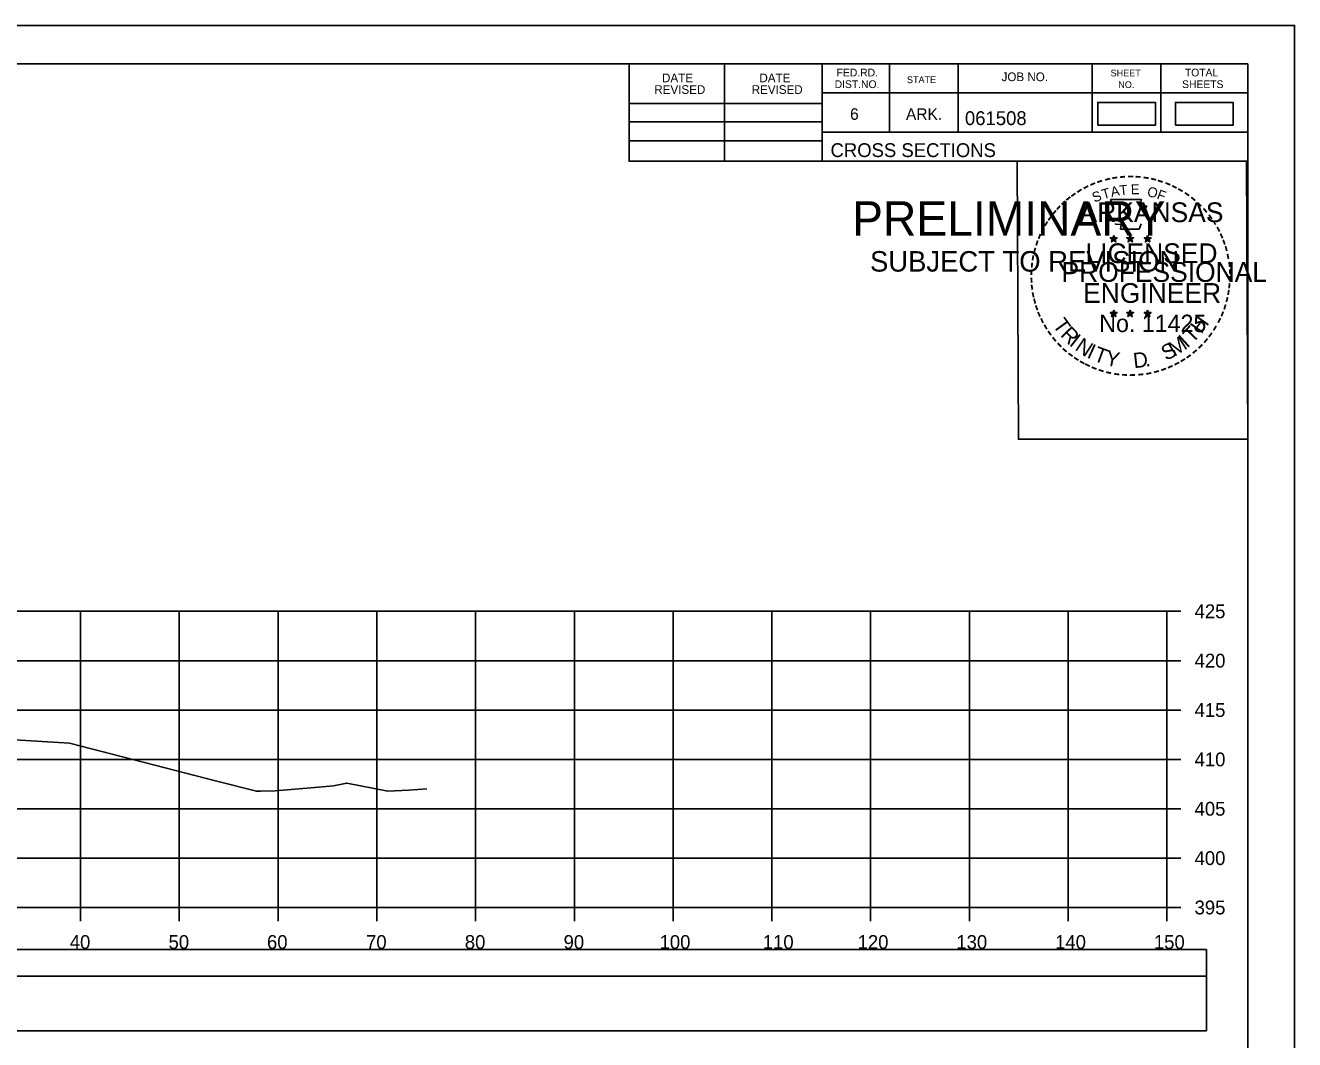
# Model space of a CAD drawing. Extents: x 1371057 to 1372761, y 380005 to 390517.
# Drawn here: x 1372185.1 to 1372313.6, y 389347.8 to 389450.5 of the extents above; entities that cross this region are included whole.
import ezdxf

# ---------------------------------------------------------------- set-up
doc = ezdxf.new("R2010")
doc.units = 0
for name, color, linetype in [('R_Axis', 7, 'Continuous'), ('R_Axis Annot', 7, 'Continuous'), ('R_Border', 7, 'Continuous'), ('R_Border PE', 7, 'Continuous'), ('R_Border Prem', 7, 'Continuous'), ('R_Dimension', 7, 'Continuous'), ('R_Exist Surface', 7, 'Continuous'), ('R_Grid', 7, 'Continuous'), ('R_No Plot', 7, 'Continuous')]:
    doc.layers.add(name, color=color, linetype=linetype)

msp = doc.modelspace()

# ---------------------------------------------------------------- linework, layer by layer
at = {"layer": 'R_Axis'}
for p, q in [((1372300.71, 389361.14), (1372300.71, 389391.14)), ((1372302.11, 389391.14), (1372300.71, 389391.14)), ((1372302.11, 389386.14), (1372300.71, 389386.14)), ((1372302.11, 389381.14), (1372300.71, 389381.14)), ((1372302.11, 389376.14), (1372300.71, 389376.14)), ((1372302.11, 389371.14), (1372300.71, 389371.14)), ((1372302.11, 389366.14), (1372300.71, 389366.14)), ((1372000.71, 389361.14), (1372300.71, 389361.14)), ((1372190.71, 389359.74), (1372190.71, 389361.14)), ((1372200.71, 389359.74), (1372200.71, 389361.14)), ((1372210.71, 389359.74), (1372210.71, 389361.14)), ((1372220.71, 389359.74), (1372220.71, 389361.14)), ((1372230.71, 389359.74), (1372230.71, 389361.14)), ((1372240.71, 389359.74), (1372240.71, 389361.14)), ((1372250.71, 389359.74), (1372250.71, 389361.14)), ((1372260.71, 389359.74), (1372260.71, 389361.14)), ((1372270.71, 389359.74), (1372270.71, 389361.14)), ((1372280.71, 389359.74), (1372280.71, 389361.14)), ((1372290.71, 389359.74), (1372290.71, 389361.14)), ((1372300.71, 389359.74), (1372300.71, 389361.14)), ((1372302.11, 389361.14), (1372300.71, 389361.14))]:
    msp.add_line(p, q, dxfattribs=at)
at = {"layer": 'R_Border'}
for p, q in [((1371992.71, 389446.6), (1372308.89, 389446.6)), ((1372246.25, 389436.72), (1372246.25, 389446.6)), ((1372255.93, 389436.72), (1372255.93, 389446.6)), ((1372265.79, 389446.6), (1372265.79, 389436.72)), ((1372272.63, 389446.6), (1372272.63, 389439.66)), ((1372279.57, 389446.6), (1372279.57, 389439.66)), ((1372293.15, 389446.6), (1372293.15, 389439.66)), ((1372300.09, 389446.6), (1372300.09, 389439.66)), ((1372308.89, 389241.14), (1372308.89, 389446.6)), ((1372308.89, 389443.66), (1372265.79, 389443.66)), ((1372308.89, 389443.68), (1372308.89, 389443.68)), ((1372246.25, 389442.58), (1372265.79, 389442.58)), ((1372246.25, 389440.72), (1372265.79, 389440.72)), ((1372308.89, 389439.66), (1372265.79, 389439.66)), ((1372268.75, 389439.66), (1372308.89, 389439.66)), ((1372246.25, 389438.78), (1372265.79, 389438.78)), ((1372308.89, 389436.72), (1372246.25, 389436.72))]:
    msp.add_line(p, q, dxfattribs=at)
at = {"layer": 'R_Border PE'}
for p, q in [((1372294.97, 389428.97), (1372295.32, 389428.86)), ((1372294.97, 389428.97), (1372295.23, 389428.93)), ((1372294.97, 389428.97), (1372295.21, 389428.85)), ((1372295.11, 389428.56), (1372295.32, 389428.86)), ((1372295.11, 389428.56), (1372295.23, 389428.81)), ((1372295.11, 389428.56), (1372295.32, 389428.78)), ((1372295.32, 389429.22), (1372295.28, 389428.97)), ((1372295.32, 389428.86), (1372295.32, 389429.22)), ((1372295.32, 389429.22), (1372295.37, 389428.97)), ((1372295.67, 389428.97), (1372295.32, 389428.86)), ((1372295.54, 389428.56), (1372295.32, 389428.86)), ((1372295.54, 389428.56), (1372295.32, 389428.78)), ((1372295.67, 389428.97), (1372295.38, 389428.92)), ((1372295.54, 389428.56), (1372295.4, 389428.85)), ((1372295.67, 389428.97), (1372295.47, 389428.87)), ((1372296.64, 389428.97), (1372296.99, 389428.86)), ((1372296.64, 389428.97), (1372296.9, 389428.93)), ((1372296.64, 389428.97), (1372296.88, 389428.85)), ((1372296.78, 389428.56), (1372296.99, 389428.86)), ((1372296.78, 389428.56), (1372296.9, 389428.81)), ((1372296.78, 389428.56), (1372296.99, 389428.78)), ((1372296.99, 389429.22), (1372296.95, 389428.97)), ((1372296.99, 389428.86), (1372296.99, 389429.22)), ((1372296.99, 389429.22), (1372297.04, 389428.97)), ((1372297.34, 389428.97), (1372296.99, 389428.86)), ((1372297.21, 389428.56), (1372296.99, 389428.86)), ((1372297.21, 389428.56), (1372296.99, 389428.78)), ((1372297.34, 389428.97), (1372297.05, 389428.92)), ((1372297.21, 389428.56), (1372297.07, 389428.85)), ((1372297.34, 389428.97), (1372297.14, 389428.87)), ((1372298.41, 389428.96), (1372298.76, 389428.85)), ((1372298.41, 389428.96), (1372298.66, 389428.91)), ((1372298.41, 389428.96), (1372298.64, 389428.84)), ((1372298.54, 389428.55), (1372298.76, 389428.85)), ((1372298.54, 389428.55), (1372298.67, 389428.79)), ((1372298.54, 389428.55), (1372298.75, 389428.77)), ((1372298.76, 389429.21), (1372298.72, 389428.96)), ((1372298.97, 389428.55), (1372298.75, 389428.76)), ((1372298.76, 389428.85), (1372298.76, 389429.21)), ((1372298.76, 389429.21), (1372298.81, 389428.96)), ((1372299.1, 389428.96), (1372298.76, 389428.85)), ((1372298.97, 389428.55), (1372298.76, 389428.85)), ((1372299.1, 389428.96), (1372298.82, 389428.91)), ((1372298.97, 389428.55), (1372298.83, 389428.84)), ((1372299.1, 389428.96), (1372298.9, 389428.86)), ((1372294.97, 389421.4), (1372295.32, 389421.29)), ((1372294.97, 389421.4), (1372295.22, 389421.35)), ((1372294.97, 389421.4), (1372295.21, 389421.28)), ((1372295.1, 389420.99), (1372295.32, 389421.29)), ((1372295.1, 389420.99), (1372295.23, 389421.23)), ((1372295.1, 389420.99), (1372295.32, 389421.21)), ((1372295.32, 389421.65), (1372295.28, 389421.4)), ((1372295.32, 389421.29), (1372295.32, 389421.65)), ((1372295.32, 389421.65), (1372295.37, 389421.4)), ((1372295.67, 389421.4), (1372295.32, 389421.29)), ((1372295.53, 389420.99), (1372295.32, 389421.29)), ((1372295.53, 389420.99), (1372295.32, 389421.2)), ((1372295.67, 389421.4), (1372295.38, 389421.35)), ((1372295.53, 389420.99), (1372295.39, 389421.28)), ((1372295.67, 389421.4), (1372295.46, 389421.3)), ((1372296.64, 389421.4), (1372296.99, 389421.29)), ((1372296.64, 389421.4), (1372296.89, 389421.35)), ((1372296.64, 389421.4), (1372296.88, 389421.28)), ((1372296.77, 389420.99), (1372296.99, 389421.29)), ((1372296.77, 389420.99), (1372296.9, 389421.23)), ((1372296.77, 389420.99), (1372296.99, 389421.21)), ((1372296.99, 389421.65), (1372296.95, 389421.4)), ((1372296.99, 389421.29), (1372296.99, 389421.65)), ((1372296.99, 389421.65), (1372297.04, 389421.4)), ((1372297.33, 389421.4), (1372296.99, 389421.29)), ((1372297.2, 389420.99), (1372296.99, 389421.29)), ((1372297.2, 389420.99), (1372296.99, 389421.2)), ((1372297.33, 389421.4), (1372297.05, 389421.35)), ((1372297.2, 389420.99), (1372297.06, 389421.28)), ((1372297.33, 389421.4), (1372297.13, 389421.3)), ((1372298.41, 389421.39), (1372298.75, 389421.28)), ((1372298.41, 389421.39), (1372298.66, 389421.34)), ((1372298.41, 389421.39), (1372298.64, 389421.27)), ((1372298.54, 389420.98), (1372298.75, 389421.28)), ((1372298.54, 389420.98), (1372298.66, 389421.22)), ((1372298.54, 389420.98), (1372298.75, 389421.2)), ((1372298.75, 389421.64), (1372298.71, 389421.39)), ((1372298.75, 389421.28), (1372298.75, 389421.64)), ((1372298.75, 389421.64), (1372298.8, 389421.39)), ((1372299.1, 389421.39), (1372298.75, 389421.28)), ((1372298.97, 389420.98), (1372298.75, 389421.28)), ((1372298.97, 389420.98), (1372298.75, 389421.19)), ((1372299.1, 389421.39), (1372298.82, 389421.34)), ((1372298.97, 389420.98), (1372298.83, 389421.27)), ((1372299.1, 389421.39), (1372298.9, 389421.29))]:
    msp.add_line(p, q, dxfattribs=at)
for points in [[(1372295.01, 389432.85), (1372295.28, 389432.02)], [(1372298.53, 389431.93), (1372298.67, 389432.21), (1372297.98, 389432.19), (1372298.13, 389432.85), (1372295.01, 389432.85)], [(1372295.51, 389430.43), (1372295.51, 389430.34), (1372296.07, 389430.32), (1372296.02, 389429.85), (1372297.89, 389429.85), (1372298.09, 389430.38)], [(1372295.32, 389429.22), (1372295.54, 389428.56), (1372294.97, 389428.97), (1372295.67, 389428.97), (1372295.11, 389428.56), (1372295.32, 389429.22)], [(1372296.99, 389429.22), (1372297.21, 389428.56), (1372296.64, 389428.97), (1372297.34, 389428.97), (1372296.78, 389428.56), (1372296.99, 389429.22)], [(1372298.76, 389429.21), (1372298.97, 389428.55), (1372298.41, 389428.96), (1372299.1, 389428.96), (1372298.54, 389428.55), (1372298.76, 389429.21)], [(1372295.32, 389421.65), (1372295.53, 389420.99), (1372294.97, 389421.4), (1372295.67, 389421.4), (1372295.1, 389420.99), (1372295.32, 389421.65)], [(1372296.99, 389421.65), (1372297.2, 389420.99), (1372296.64, 389421.4), (1372297.33, 389421.4), (1372296.77, 389420.99), (1372296.99, 389421.65)], [(1372298.75, 389421.64), (1372298.97, 389420.98), (1372298.41, 389421.39), (1372299.1, 389421.39), (1372298.54, 389420.98), (1372298.75, 389421.64)]]:
    msp.add_lwpolyline(points, dxfattribs=at)
for centre, radius in [((1372295.32, 389428.86), 0.172), ((1372295.32, 389428.86), 0.145), ((1372295.32, 389428.86), 0.116), ((1372295.32, 389428.86), 0.0991), ((1372295.32, 389428.86), 0.0747), ((1372295.32, 389428.86), 0.0495), ((1372295.32, 389428.86), 0.0296), ((1372296.99, 389428.86), 0.172), ((1372296.99, 389428.86), 0.145), ((1372296.99, 389428.86), 0.116), ((1372296.99, 389428.86), 0.0991), ((1372296.99, 389428.86), 0.0747), ((1372296.99, 389428.86), 0.0495), ((1372296.99, 389428.86), 0.0296), ((1372298.76, 389428.85), 0.172), ((1372298.76, 389428.85), 0.145), ((1372298.76, 389428.85), 0.116), ((1372298.76, 389428.85), 0.0991), ((1372298.76, 389428.85), 0.0747), ((1372298.76, 389428.85), 0.0495), ((1372298.76, 389428.85), 0.0296), ((1372295.32, 389421.29), 0.172), ((1372295.32, 389421.29), 0.145), ((1372295.32, 389421.29), 0.116), ((1372295.32, 389421.29), 0.0991), ((1372295.32, 389421.29), 0.0747), ((1372295.32, 389421.29), 0.0495), ((1372295.32, 389421.29), 0.0296), ((1372296.99, 389421.29), 0.172), ((1372296.99, 389421.29), 0.145), ((1372296.99, 389421.29), 0.116), ((1372296.99, 389421.29), 0.0991), ((1372296.99, 389421.29), 0.0747), ((1372296.99, 389421.29), 0.0495), ((1372296.99, 389421.29), 0.0296), ((1372298.75, 389421.28), 0.172), ((1372298.75, 389421.28), 0.145), ((1372298.75, 389421.28), 0.116), ((1372298.75, 389421.28), 0.0991), ((1372298.75, 389421.28), 0.0747), ((1372298.75, 389421.28), 0.0495), ((1372298.75, 389421.28), 0.0296)]:
    msp.add_circle(centre, radius, dxfattribs=at)
at = {"layer": 'R_Dimension'}
for points in [[(1372293.7, 389440.37), (1372299.54, 389440.37), (1372299.54, 389442.68), (1372293.7, 389442.68)], [(1372301.57, 389440.37), (1372307.41, 389440.37), (1372307.41, 389442.68), (1372301.57, 389442.68)], [(1371996.71, 389354.18), (1372304.71, 389354.18), (1372304.71, 389356.88), (1371996.71, 389356.88)], [(1371996.71, 389348.66), (1372304.71, 389348.66), (1372304.71, 389354.18), (1371996.71, 389354.18)]]:
    msp.add_lwpolyline(points, close=True, dxfattribs=at)
at = {"layer": 'R_Exist Surface'}
msp.add_lwpolyline([(1372184.05, 389378.13), (1372189.6, 389377.78), (1372204.52, 389373.94), (1372208.52, 389372.92), (1372208.94, 389372.92), (1372210.43, 389372.94), (1372214.03, 389373.26), (1372216.31, 389373.47), (1372217.67, 389373.74), (1372221.83, 389372.93), (1372223.95, 389373.04), (1372225.79, 389373.15)], dxfattribs=at)
at = {"layer": 'R_Grid'}
for p, q in [((1372000.71, 389391.14), (1372300.71, 389391.14)), ((1372190.71, 389361.14), (1372190.71, 389391.14)), ((1372200.71, 389361.14), (1372200.71, 389391.14)), ((1372210.71, 389361.14), (1372210.71, 389391.14)), ((1372220.71, 389361.14), (1372220.71, 389391.14)), ((1372230.71, 389361.14), (1372230.71, 389391.14)), ((1372240.71, 389361.14), (1372240.71, 389391.14)), ((1372250.71, 389361.14), (1372250.71, 389391.14)), ((1372260.71, 389361.14), (1372260.71, 389391.14)), ((1372270.71, 389361.14), (1372270.71, 389391.14)), ((1372280.71, 389361.14), (1372280.71, 389391.14)), ((1372290.71, 389361.14), (1372290.71, 389391.14)), ((1372300.71, 389361.14), (1372300.71, 389391.14)), ((1372000.71, 389386.14), (1372300.71, 389386.14)), ((1372000.71, 389381.14), (1372300.71, 389381.14)), ((1372000.71, 389376.14), (1372300.71, 389376.14)), ((1372000.71, 389371.14), (1372300.71, 389371.14)), ((1372000.71, 389366.14), (1372300.71, 389366.14)), ((1372000.71, 389361.14), (1372300.71, 389361.14))]:
    msp.add_line(p, q, dxfattribs=at)
at = {"layer": 'R_No Plot'}
for p, q in [((1371980.31, 389450.49), (1372313.64, 389450.49)), ((1372284.92, 389414.26), (1372284.92, 389414.26))]:
    msp.add_line(p, q, dxfattribs=at)
for points in [[(1371980.3, 389450.49), (1372313.64, 389450.49), (1372313.64, 389237.15), (1371980.3, 389237.15)], [(1372226.63, 389446.6), (1372246.25, 389446.6), (1372246.25, 389436.72), (1372262.36, 389436.72), (1372285.56, 389436.72), (1372285.68, 389408.56), (1372308.89, 389408.56), (1372308.89, 389241.14), (1371992.71, 389241.14), (1371992.71, 389446.6)], [(1372285.56, 389436.72), (1372308.77, 389436.72), (1372308.89, 389408.56), (1372285.68, 389408.56)]]:
    msp.add_lwpolyline(points, close=True, dxfattribs=at)

# ---------------------------------------------------------------- texts
at = {"layer": 'R_Axis Annot'}
for s, p in [('425', (1372303.51, 389390.44)), ('420', (1372303.51, 389385.44)), ('415', (1372303.51, 389380.44)), ('410', (1372303.51, 389375.44)), ('405', (1372303.51, 389370.44)), ('400', (1372303.51, 389365.44)), ('395', (1372303.51, 389360.44)), ('40', (1372189.62, 389356.94)), ('50', (1372199.62, 389356.94)), ('60', (1372209.59, 389356.94)), ('70', (1372219.62, 389356.94)), ('80', (1372229.62, 389356.94)), ('90', (1372239.62, 389356.94)), ('100', (1372249.34, 389356.94)), ('110', (1372259.79, 389356.94)), ('120', (1372269.39, 389356.94)), ('130', (1372279.39, 389356.94)), ('140', (1372289.39, 389356.94)), ('150', (1372299.39, 389356.94))]:
    msp.add_text(s, height=1.4, dxfattribs=at).set_placement(p)
at = {"layer": 'R_Border'}
for s, height, p in [('DATE', 0.879, (1372249.59, 389444.73)), ('DATE', 0.879, (1372259.45, 389444.73)), ('FED.RD.', 0.782, (1372267.27, 389445.32)), ('JOB NO.', 0.879, (1372283.97, 389444.84)), ('SHEET', 0.684, (1372295.01, 389445.32)), ('TOTAL', 0.782, (1372302.53, 389445.32)), ('REVISED', 0.879, (1372248.81, 389443.55)), ('REVISED', 0.879, (1372258.67, 389443.55)), ('DIST.NO.', 0.782, (1372267.07, 389444.14)), ('STATE', 0.684, (1372274.39, 389444.64)), ('NO.', 0.684, (1372295.79, 389444.14)), ('SHEETS', 0.782, (1372302.25, 389444.14)), ('6', 1.17, (1372268.63, 389440.92)), ('ARK.', 1.172, (1372274.29, 389440.92)), ('061508', 1.4, (1372280.26, 389440.39)), ('CROSS SECTIONS', 1.4, (1372266.65, 389437.15))]:
    msp.add_text(s, height=height, rotation=360, dxfattribs=at).set_placement(p)
at = {"layer": 'R_Border PE'}
for s, height, rotation, p in [('-', 1.6, 10.2193, (1372295.19, 389434.38)), ('-', 1.6, 5.8968, (1372295.92, 389434.49)), ('-', 1.6, 0.1862, (1372296.69, 389434.56)), ('-', 1.6, 357.743, (1372297.41, 389434.55)), ('-', 1.6, 34.0636, (1372291.9, 389433.02)), ('-', 1.6, 28.7918, (1372292.5, 389433.39)), ('-', 1.6, 24.3072, (1372293.13, 389433.71)), ('-', 1.6, 19.1761, (1372293.76, 389433.98)), ('T', 1, 16.4036, (1372294.28, 389432.86)), ('-', 1.6, 13.6301, (1372294.51, 389434.22)), ('A', 1, 11.2132, (1372295.11, 389433.11)), ('T', 1, 6.0228, (1372295.96, 389433.27)), ('E', 1, 0.8323, (1372297.06, 389433.38)), ('-', 1.6, 352.1617, (1372298.16, 389434.49)), ('O', 1, 350.4515, (1372298.67, 389433.17)), ('-', 1.6, 347.2049, (1372298.88, 389434.38)), ('-', 1.6, 342.3362, (1372299.51, 389434.22)), ('-', 1.6, 337.8551, (1372300.25, 389434)), ('-', 1.6, 334.1211, (1372300.88, 389433.73)), ('-', 1.6, 329.6409, (1372301.46, 389433.45)), ('-', 1.6, 42.9622, (1372290.41, 389431.83)), ('-', 1.6, 38.9507, (1372290.84, 389432.25)), ('-', 1.6, 36.2317, (1372291.32, 389432.62)), ('S', 1, 21.594, (1372293.37, 389432.53)), ('F', 1, 340.0707, (1372299.62, 389432.95)), ('-', 1.6, 325.8627, (1372302.1, 389433.08)), ('-', 1.6, 320.5297, (1372302.71, 389432.66)), ('-', 1.6, 50.6142, (1372289.56, 389430.87)), ('-', 1.6, 48.423, (1372289.96, 389431.35)), ('ARKANSAS', 2, 360, (1372291.87, 389430.56)), ('-', 1.6, 315.5786, (1372303.31, 389432.17)), ('-', 1.6, 309.8797, (1372303.88, 389431.62)), ('-', 1.6, 306.6522, (1372304.4, 389431.02)), ('-', 1.6, 58.0706, (1372288.82, 389429.77)), ('-', 1.6, 54.2325, (1372289.15, 389430.3)), ('-', 1.4, 303.6753, (1372304.89, 389430.45)), ('-', 1.6, 299.6684, (1372305.21, 389429.84)), ('-', 1.6, 67.7743, (1372288.25, 389428.55)), ('-', 1.6, 62.8713, (1372288.51, 389429.16)), ('DWB', 0.01, 360, (1372295.31, 389428.85)), ('DWB', 0.01, 360, (1372296.98, 389428.85)), ('DWB', 0.01, 360, (1372298.74, 389428.84)), ('-', 1.6, 294.6628, (1372305.53, 389429.23)), ('-', 1.6, 290.5728, (1372305.79, 389428.65)), ('-', 1.6, 75.461, (1372287.83, 389427.2)), ('-', 1.6, 72.3945, (1372288.03, 389427.92)), ('LICENSED', 2, 360, (1372292.46, 389426.41)), ('-', 1.6, 285.1233, (1372306.02, 389428.07)), ('-', 1.6, 85.1863, (1372287.63, 389425.8)), ('-', 1.6, 81.2013, (1372287.7, 389426.49)), ('PROFESSIONAL', 2, 360, (1372290.04, 389424.51)), ('-', 1.6, 280.5493, (1372306.22, 389427.33)), ('-', 1.6, 276.5962, (1372306.39, 389426.56)), ('-', 1.6, 94.1959, (1372287.64, 389424.37)), ('-', 1.6, 89.0622, (1372287.6, 389425.1)), ('-', 1.6, 274.3301, (1372306.45, 389425.84)), ('-', 1.6, 269.9407, (1372306.48, 389425.21)), ('-', 1.6, 98.9479, (1372287.71, 389423.71)), ('ENGINEER', 2, 360, (1372292.23, 389422.38)), ('-', 1.6, 260.9953, (1372306.39, 389423.89)), ('-', 1.6, 263.5172, (1372306.46, 389424.54)), ('-', 1.6, 101.7149, (1372287.84, 389422.97)), ('-', 1.6, 105.4578, (1372288.01, 389422.38)), ('-', 1.6, 255.7626, (1372306.28, 389423.21)), ('-', 1.6, 109.0874, (1372288.22, 389421.75)), ('-', 1.6, 114.0643, (1372288.47, 389421.15)), ('No. 11425', 1.757, 360, (1372293.86, 389419.43)), ('DWB', 0.01, 360, (1372295.31, 389421.28)), ('DWB', 0.01, 360, (1372296.97, 389421.28)), ('DWB', 0.01, 360, (1372298.74, 389421.27)), ('H', 1.54, 54.6088, (1372304.2, 389419.16)), ('-', 1.6, 247.8887, (1372305.88, 389421.82)), ('-', 1.6, 252.8681, (1372306.1, 389422.49)), ('-', 1.6, 115.7289, (1372288.78, 389420.53)), ('-', 1.6, 120.4471, (1372289.14, 389419.95)), ('T', 1.54, 306.0406, (1372289.08, 389420.12)), ('R', 1.54, 314.005, (1372289.84, 389419.08)), ('T', 1.54, 46.6444, (1372303.31, 389418.22)), ('-', 1.6, 239.0712, (1372305.22, 389420.44)), ('-', 1.6, 244.6197, (1372305.61, 389421.19)), ('-', 1.6, 125.8934, (1372289.54, 389419.39)), ('-', 1.6, 130.7181, (1372290, 389418.83)), ('I', 1.54, 321.9694, (1372290.74, 389418.14)), ('N', 1.54, 326.5002, (1372291.31, 389417.67)), ('M', 1.54, 32.6563, (1372301.46, 389416.89)), ('I', 1.54, 42.1136, (1372302.75, 389417.74)), ('-', 1.6, 231.2538, (1372304.39, 389419.22)), ('-', 1.6, 233.8452, (1372304.82, 389419.79)), ('-', 1.6, 134.2238, (1372290.52, 389418.29)), ('-', 1.6, 138.9338, (1372291.04, 389417.82)), ('-', 1.6, 144.6463, (1372291.6, 389417.42)), ('I', 1.54, 335.3603, (1372292.52, 389416.89)), ('T', 1.54, 339.8912, (1372293.18, 389416.56)), ('Y', 1.54, 347.8556, (1372294.39, 389416.11)), ('D', 1.54, 6.3969, (1372297.38, 389415.76)), ('S', 1.54, 26.9312, (1372300.62, 389416.49)), ('-', 1.6, 215.7363, (1372302.84, 389417.67)), ('-', 1.6, 221.0851, (1372303.39, 389418.15)), ('-', 1.6, 225.7653, (1372303.91, 389418.66)), ('-', 1.6, 148.0898, (1372292.16, 389417.05)), ('-', 1.6, 151.5704, (1372292.74, 389416.72)), ('-', 1.6, 154.6002, (1372293.26, 389416.48)), ('-', 1.6, 158.5612, (1372293.89, 389416.22)), ('.', 1.54, 13.7642, (1372298.57, 389415.88)), ('-', 1.6, 204.2516, (1372301.12, 389416.62)), ('-', 1.6, 207.3568, (1372301.75, 389416.94)), ('-', 1.6, 212.2491, (1372302.3, 389417.29)), ('-', 1.6, 162.7983, (1372294.57, 389416.01)), ('-', 1.6, 167.5555, (1372295.29, 389415.84)), ('-', 1.6, 173.1155, (1372296.06, 389415.73)), ('-', 1.6, 176.5183, (1372296.81, 389415.68)), ('-', 1.6, 181.5918, (1372297.55, 389415.7)), ('-', 1.6, 185.8167, (1372298.36, 389415.78)), ('-', 1.6, 191.2858, (1372299.1, 389415.91)), ('-', 1.6, 195.4743, (1372299.83, 389416.11)), ('-', 1.6, 200.7184, (1372300.5, 389416.35))]:
    msp.add_text(s, height=height, rotation=rotation, dxfattribs=at).set_placement(p)
at = {"layer": 'R_Border Prem'}
for s, height, p in [('PRELIMINARY', 3.5, (1372268.84, 389429.18)), ('DWB', 0.01, (1372269.59, 389431.03)), ('SUBJECT TO REVISION', 2.0751, (1372270.65, 389425.55))]:
    msp.add_text(s, height=height, rotation=360, dxfattribs=at).set_placement(p)

doc.saveas('drawing.dxf')
